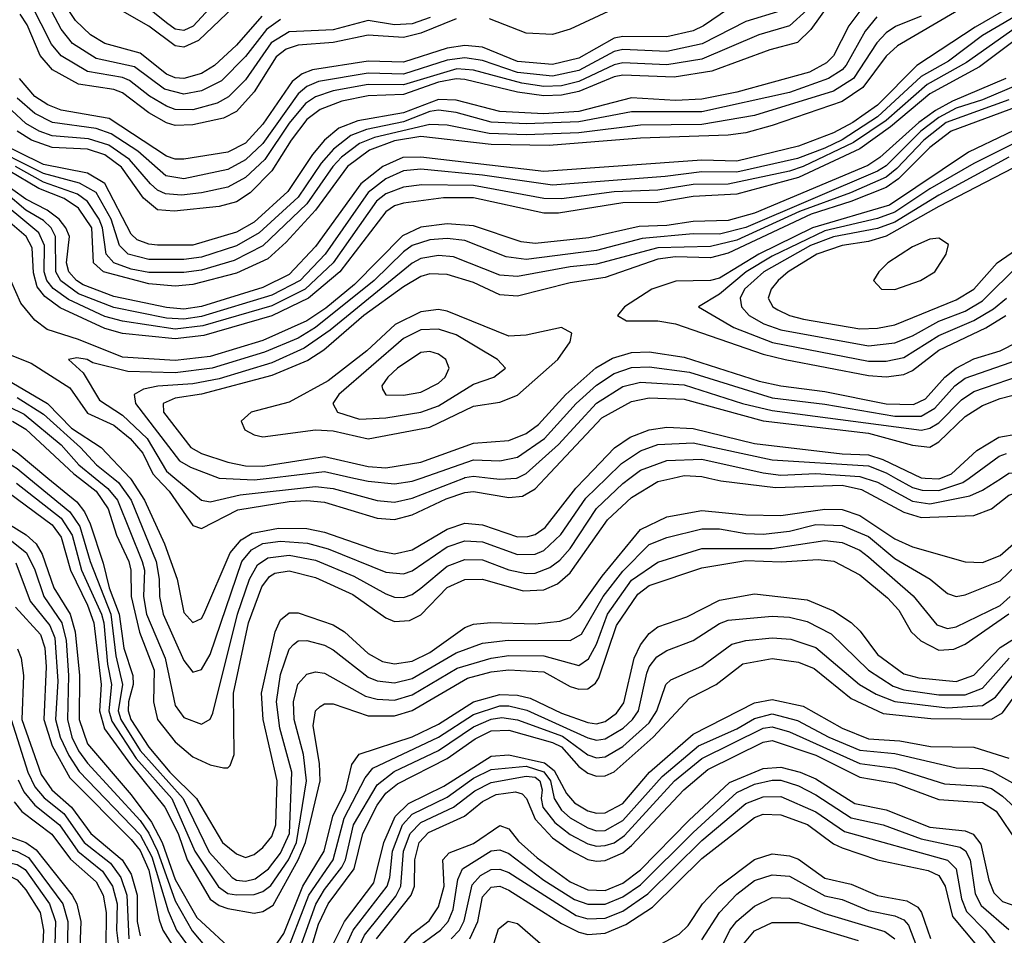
# Model space of a CAD drawing. Header units: inches. Extents: x 501365 to 657855, y 482276 to 547543.
# Tile 570 of 656: x 595536 to 597779, y 508958 to 511044. Entities that reach past the tile are written whole.
import ezdxf

# ---------------------------------------------------------------- set-up
doc = ezdxf.new("R2010")
doc.units = ezdxf.units.IN
doc.header["$MEASUREMENT"] = 0
doc.layers.add('A5590', color=7, linetype='Continuous')
doc.layers.add('A5591', color=7, linetype='Continuous')

msp = doc.modelspace()

# ---------------------------------------------------------------- linework, layer by layer
at = {"layer": 'A5590', "color": 5}
for points, elevation in [([(595556.4, 510000), (595650, 509923.2), (595673, 509890), (595696.4, 509810), (595743.4, 509690), (595754.8, 509594.8), (595769.8, 509530), (595760.3, 509470), (595766.2, 509450), (595810, 509379.2), (595907.9, 509270), (595967.4, 509147.4), (596019.9, 509090), (596030, 509084), (596050, 509081.7), (596072.6, 509087.4), (596102.9, 509110), (596130, 509145.4), (596150.3, 509190), (596155.5, 509330), (596128.1, 509430), (596121, 509490), (596130, 509552.2), (596149.8, 509610.2), (596159.4, 509620.6), (596170, 509628.9), (596190, 509629.7), (596230, 509619), (596250, 509608.5), (596330, 509546.4), (596350, 509538.2), (596390, 509533.8), (596430, 509543.4), (596530, 509601.7), (596590, 509623.7), (596648.9, 509631.1), (596790.2, 509629.8), (596815.8, 509644.2), (596864.9, 509730), (596910, 509788), (596970, 509848.7), (597010, 509864.7), (597090, 509884.2), (597130, 509884.6), (597190, 509873.7), (597230, 509872.1), (597290, 509879.3), (597350, 509894), (597410, 509891.9), (597470, 509867.2), (597530, 509816.6), (597610.1, 509770), (597650, 509737.1), (597670, 509730.5), (597690, 509734.3), (597770, 509765.8), (597843.3, 509836.7)], 3660), ([(595599.9, 510000), (595665.6, 509945.6), (595683.1, 509923.1), (595696.1, 509896.1), (595726.2, 509806.2), (595739.9, 509750), (595762.6, 509690), (595772.7, 509612.7), (595793.8, 509550), (595794.5, 509530), (595783.6, 509490), (595782.8, 509470), (595789.1, 509450), (595830, 509386.8), (595877.9, 509330), (595938.2, 509270), (595997.9, 509170), (596030, 509144), (596050, 509135.9), (596070, 509142.2), (596090, 509158.7), (596110, 509183.1), (596119.3, 509210), (596122.2, 509310), (596090.3, 509450), (596087, 509510), (596117.6, 509650), (596130, 509677.4), (596150, 509692.7), (596170, 509693), (596250, 509665.9), (596276.1, 509650), (596330, 509600.5), (596362.2, 509582.2), (596390, 509576.8), (596430, 509582.7), (596470, 509602.8), (596550, 509659.4), (596570, 509667), (596609, 509671), (596710, 509667.7), (596766.2, 509673.8), (596790, 509682), (596810, 509701.8), (596863.1, 509776.9), (596950, 509882.7), (597010, 509911.4), (597090, 509925.8), (597190, 509916.1), (597270, 509914.5), (597370, 509929.1), (597410, 509928.1), (597450, 509914.5), (597530, 509861.6), (597570, 509843), (597690, 509809.3), (597730, 509807.7), (597770, 509823.3), (597830, 509875.8)], 3680), ([(595671.7, 510000), (595709.9, 509970), (595737.5, 509930), (595755.9, 509870), (595784.5, 509810), (595789.1, 509790), (595789.6, 509730), (595808.8, 509648.8), (595842.4, 509562.4), (595840.2, 509490), (595849.9, 509450), (595890, 509399.1), (595930, 509364.8), (595970, 509346.6), (596000.4, 509339.7), (596010, 509339.8), (596015.1, 509344.9), (596024.7, 509370), (596022.6, 509510), (596057.4, 509670), (596087.7, 509752.3), (596104.6, 509775.4), (596116.8, 509783.2), (596150, 509788.6), (596210, 509773.5), (596294.9, 509734.9), (596370, 509681.4), (596390, 509673.6), (596424.1, 509675.9), (596450, 509688.3), (596510, 509750.8), (596550, 509769.1), (596590, 509769.8), (596682.8, 509742.8), (596730, 509745.5), (596760.9, 509759.1), (596790, 509784.1), (596875.2, 509904.8), (596930, 509955.8), (596990, 509992.5), (597024.3, 510000)], 3720), ([(595707.6, 510000), (595736.5, 509976.5), (595758.3, 509950), (595814.6, 509810), (595819.8, 509790), (595817.5, 509730), (595824.9, 509690), (595867, 509590), (595890, 509482), (595910, 509454.6), (595950, 509439.1), (595969.5, 509450.5), (595975.4, 509464.6), (596032, 509690), (596059.4, 509770), (596077.8, 509802.2), (596101.4, 509818.6), (596150, 509824), (596210, 509812.9), (596296.7, 509776.7), (596370, 509736.3), (596390, 509728.9), (596410, 509728.1), (596430, 509734.9), (596450, 509748.9), (596510, 509799.1), (596550, 509814.4), (596590, 509813.8), (596650, 509791.2), (596690, 509782.4), (596710, 509783.5), (596744, 509796), (596766.8, 509813.2), (596790, 509839.8), (596849.7, 509930.3), (596910, 509988), (596925.9, 510000)], 3740), ([(595748.5, 510000), (595761, 509990), (595789.6, 509950), (595846.5, 509810), (595853.7, 509770), (595854.3, 509730), (595862.9, 509690), (595910, 509584.5), (595930, 509557.9), (595950, 509563.7), (595970, 509598.4), (596042, 509810), (596063.5, 509836.5), (596090, 509850.8), (596130, 509856.2), (596191.7, 509851.7), (596238.5, 509838.5), (596370, 509786), (596410, 509781.6), (596430, 509788.8), (596510, 509843.2), (596550, 509857.1), (596590, 509854.6), (596670, 509825.6), (596710, 509826.7), (596730, 509835.2), (596768.8, 509871.2), (596826, 509954), (596872.8, 510000)], 3760), ([(595787.1, 510000), (595790, 509996.9), (595819.7, 509950), (595865.8, 509850), (595894.7, 509770), (595910, 509693.4), (595930, 509670.7), (595950, 509680.1), (595955.4, 509690), (596015.6, 509830), (596040.5, 509859.5), (596065.4, 509874.6), (596125.7, 509885.7), (596190, 509885), (596230, 509876.8), (596350, 509835.2), (596390, 509827.2), (596430, 509836.2), (596510, 509883.8), (596550, 509897), (596590, 509893.8), (596670, 509866.2), (596693.2, 509866.8), (596710, 509871.5), (596732.9, 509887.1), (596803.1, 509976.9), (596825.3, 510000)], 3780), ([(595848.3, 510000), (595876.1, 509970), (595930, 509891.8), (595950, 509885.1), (596032.7, 509927.3), (596150, 509946.3), (596190, 509949.1), (596230, 509944.9), (596350, 509908.9), (596390, 509905.5), (596430, 509916.1), (596507.2, 509952.8), (596550, 509967), (596570, 509969.3), (596650, 509955.4), (596681.1, 509958.9), (596710, 509975.1), (596733.4, 510000)], 3820), ([(595889.3, 510000), (595949.7, 509949.7), (595970, 509945.9), (596037.9, 509962.1), (596210, 509980.7), (596250, 509976), (596350, 509948.8), (596390, 509945.1), (596430, 509953.9), (596547.5, 510000)], 3840), ([(595990, 509999.9), (596070, 509996), (596103.8, 510000)], 3860), ([(596297.2, 510000), (596330, 509992.7), (596390, 509986.7), (596430, 509992.9), (596450.5, 510000)], 3860), ([(596608.5, 510000), (596630, 509997.4), (596667.6, 510000)], 3840), ([(597106.3, 510000), (597133.5, 509993.5), (597258.3, 509978.3), (597410, 509983.7), (597454.2, 509974.2), (597550, 509922.1), (597590, 509909.9), (597710, 509914.7), (597749.8, 509930.2), (597790, 509960.7), (597810, 509968), (597890, 509964.4), (597927.7, 509972.3), (597955.5, 509984.5), (597978, 510000)], 3720), ([(597461.2, 510000), (597490, 509990.8), (597570, 509947.2), (597610, 509941.2), (597700.5, 509959.5), (597730, 509972.7), (597772.7, 510000)], 3740), ([(597531.2, 510000), (597570, 509978.3), (597592.4, 509972.4), (597630, 509971.8), (597685.1, 509990), (597698.9, 510000)], 3760), ([(597598.9, 510000), (597630, 509998.2), (597634.5, 510000)], 3780), ([(595510, 509967.3), (595610, 509893.7), (595630, 509865.2), (595651.2, 509790), (595690.1, 509710.1), (595704.4, 509670), (595721.4, 509530), (595717.8, 509470), (595729.1, 509429.1), (595787.8, 509347.8), (595866.7, 509250), (595896.5, 509190), (595917.4, 509130), (595970, 509040.8), (595990, 509026.4), (596010, 509019.8), (596070, 509009), (596090, 509012.8), (596113, 509027), (596170.5, 509130), (596187.2, 509170), (596220, 509310), (596219, 509350), (596204.3, 509435.7), (596209.9, 509470), (596220.5, 509479.5), (596230, 509485.4), (596250, 509485.9), (596330, 509458.7), (596390, 509458.3), (596430, 509470.4), (596556.2, 509543.8), (596610, 509558.8), (596650, 509563.1), (596730, 509558.3), (596790, 509525.2), (596810, 509518.8), (596830, 509519.9), (596847.4, 509532.6), (596855, 509545), (596895.9, 509664.1), (596944.2, 509735.8), (596970, 509755), (597090, 509795.3), (597190, 509812.3), (597270.8, 509809.2), (597354.8, 509814.8), (597390.8, 509810.8), (597450, 509779.6), (597512.9, 509727.1), (597539, 509699), (597566.9, 509650), (597588.9, 509628.9), (597630, 509608.3), (597664.4, 509610), (597690, 509621.8), (597790, 509690.4)], 3620), ([(595528.3, 509988.3), (595630, 509908.9), (595655.3, 509870), (595676.8, 509790), (595722.2, 509690), (595727.3, 509670), (595736.1, 509576.1), (595745.2, 509530), (595739.1, 509470), (595745.9, 509445.9), (595801, 509361), (595882.3, 509270), (595935.1, 509150), (595988.8, 509068.8), (596010, 509053.5), (596030, 509050.2), (596070, 509051.7), (596090, 509058), (596108.2, 509071.8), (596148.3, 509130), (596166.6, 509170), (596189.2, 509310), (596182.1, 509370), (596161, 509450), (596159.8, 509490), (596169.8, 509530.2), (596190, 509553.1), (596210, 509558.3), (596230, 509555.5), (596323.4, 509503.4), (596350, 509496.1), (596390, 509494.4), (596430, 509506.3), (596532.8, 509567.2), (596610, 509590), (596650, 509595.6), (596730, 509595.4), (596810, 509573.2), (596832.1, 509587.9), (596850, 509621.3), (596875.4, 509690), (596930, 509767.4), (596990, 509808.2), (597090, 509839.7), (597250, 509839.6), (597370, 509858.1), (597410, 509853.2), (597450, 509835.5), (597470, 509820.3), (597571.3, 509731.4), (597625.3, 509665.3), (597650, 509657.2), (597670, 509661.3), (597770, 509710), (597792.6, 509730)], 3640), ([(595490, 509907.6), (595550.6, 509870.6), (595573.3, 509850), (595586.8, 509826.8), (595613.1, 509750), (595650.3, 509690), (595662, 509650), (595671.8, 509550), (595671.3, 509450), (595690, 509394.5), (595790, 509278.2), (595836.2, 509216.2), (595860, 509170), (595890, 509085.8), (595939, 508999), (596030, 508915.4)], 3580), ([(595510, 509862.7), (595550.8, 509830), (595570, 509791.3), (595590.7, 509730), (595631.6, 509670), (595641.7, 509630), (595647.2, 509550), (595644.5, 509450), (595654.8, 509410), (595670, 509378.5), (595690, 509350.2), (595810, 509219.8), (595830, 509191.2), (595849.8, 509149.8), (595890, 509036.9), (595928.6, 508968.6), (596028.2, 508850)], 3560), ([(595527, 509807), (595559.4, 509719.4), (595604, 509664), (595615.8, 509635.8), (595622.3, 509537.7), (595617.5, 509450), (595627.7, 509410), (595647.8, 509367.8), (595671.4, 509331.4), (595810, 509187.2), (595837, 509137), (595874.2, 509014.2), (595893.3, 508970), (595951, 508891)], 3540), ([(596110, 508923.2), (596137.3, 508962.7), (596180.7, 509070), (596229.4, 509150), (596249.2, 509230), (596279, 509290), (596292.8, 509347.2), (596308.9, 509371.1), (596430, 509410.3), (596490, 509439.4), (596569.9, 509490.1), (596630, 509506.9), (596670, 509505.8), (596698.9, 509498.9), (596770, 509464.8), (596830, 509442.8), (596850, 509440.5), (596870, 509445.6), (596895.8, 509464.2), (596912, 509488), (596935.5, 509590), (596950, 509620.1), (596970, 509645.6), (596990, 509661), (597056, 509684), (597130, 509722), (597210, 509736.6), (597330, 509722.9), (597390, 509697.9), (597430, 509671.3), (597450.9, 509650.9), (597490, 509598.4), (597550, 509554.3), (597584.9, 509544.9), (597670, 509536.4), (597710, 509550.7), (597770, 509614.4), (597841.1, 509658.9)], 3580), ([(595526.1, 509706.1), (595583.4, 509643.4), (595593.1, 509613.1), (595596.1, 509570), (595590.7, 509450), (595609.9, 509390), (595650, 509316.9), (595790, 509176.6), (595810, 509151.3), (595830, 509106.8), (595853.4, 508993.4), (595862, 508970), (595925.7, 508870)], 3520), ([(596137.2, 508902.8), (596194.7, 509050), (596249.8, 509130.2), (596274.8, 509225.2), (596322.9, 509317.1), (596340.7, 509339.3), (596490, 509409.6), (596570, 509461.7), (596630, 509481.1), (596650, 509481.4), (596691.5, 509471.5), (596830, 509408.3), (596850, 509403), (596870, 509405.6), (596910.5, 509430), (596932.3, 509450), (596945.7, 509470), (596964.8, 509555.2), (596970, 509570.1), (596987.2, 509592.8), (597010, 509606.9), (597070.4, 509629.6), (597130, 509668.5), (597150, 509676.6), (597250, 509685.6), (597290, 509683), (597330, 509673.6), (597385, 509645), (597470, 509562.2), (597526, 509526), (597550, 509517.9), (597630, 509506.5), (597690, 509506.5), (597730, 509521.1), (597790.2, 509589.8)], 3560), ([(596150, 508859.7), (596210.4, 509029.6), (596230, 509062.9), (596270, 509113.7), (596277.8, 509130), (596296.3, 509210), (596350, 509301.1), (596388.7, 509331.3), (596490, 509379.7), (596570, 509433.2), (596610, 509450.6), (596634.4, 509454.4), (596670, 509449.4), (596772.2, 509412.2), (596830, 509369.8), (596850, 509363), (596870, 509364.6), (596910, 509388.2), (596970, 509442.7), (596987.5, 509470), (597008.3, 509530), (597019.5, 509540.5), (597090, 509571.5), (597158.2, 509621.8), (597190, 509630), (597250, 509635.8), (597293.2, 509633.2), (597350, 509614.4), (597449.6, 509529.6), (597487.7, 509507.7), (597530, 509490.8), (597650, 509476.7), (597730, 509482), (597759, 509501), (597812.5, 509567.5)], 3540), ([(595530.9, 509610.9), (595538.9, 509590), (595544.1, 509550), (595540.4, 509450), (595584.7, 509324.7), (595608.6, 509290), (595653.8, 509250), (595697.9, 509190), (595769.4, 509130), (595790, 509097.6), (595803, 509050), (595803.5, 508990), (595810, 508957.3)], 3480), ([(596170.4, 508829.6), (596216.3, 508983.7), (596238.5, 509030), (596297.5, 509110), (596317.9, 509190), (596350, 509254.5), (596370, 509281.8), (596396.6, 509303.4), (596510, 509361.1), (596573.8, 509406.2), (596610, 509423.9), (596650, 509426), (596750, 509397.8), (596770, 509388), (596810, 509342.6), (596830, 509327.6), (596850, 509320.8), (596870, 509321.9), (596890, 509330.9), (596978.8, 509410), (597061.6, 509498.4), (597123, 509530), (597183.5, 509576.5), (597250, 509588.9), (597310, 509580.3), (597346, 509566), (597430, 509497.8), (597503.6, 509463.6), (597612.1, 509452.1), (597750, 509450.4), (597775, 509465), (597830, 509540.5)], 3520), ([(596250, 508938), (596275.5, 508990), (596342.5, 509077.6), (596365.8, 509170), (596391.2, 509228.8), (596421.7, 509258.4), (596502.1, 509297.9), (596610, 509366.5), (596650.3, 509369.7), (596731.3, 509351.3), (596753.9, 509333.9), (596781.4, 509281.4), (596800.1, 509260.1), (596830, 509242.1), (596850, 509236.7), (596870, 509237.5), (596910, 509258.9), (596970.5, 509330), (597070, 509416.3), (597210, 509488.3), (597250, 509495.7), (597320.7, 509480.7), (597409.7, 509430), (597470, 509405.6), (597541.4, 509401.4), (597611.2, 509388.8), (597710, 509387.3), (597790, 509362.1)], 3480), ([(594896.6, 508930), (594976.4, 509070), (595014.5, 509170), (595087.4, 509290), (595118.8, 509370), (595176.6, 509443.4), (595199, 509461), (595215.6, 509464.4), (595270, 509461.1), (595290, 509468), (595310, 509485.9), (595330, 509494.4), (595350, 509486.8), (595379.2, 509430), (595416.2, 509310), (595436.3, 509216.3), (595447.9, 509187.9), (595470, 509165.1), (595530, 509149.2), (595555.8, 509135.8), (595633.6, 509030), (595645.3, 508990), (595643.9, 508910)], 3360), ([(596268.6, 508911.4), (596295.6, 508970), (596372.9, 509070), (596379.3, 509090), (596385.2, 509150), (596408.1, 509210), (596430, 509234.1), (596510, 509272.7), (596570, 509316.6), (596610, 509336.4), (596690, 509343.4), (596730, 509331.1), (596745.4, 509310), (596753.9, 509270), (596770, 509243.6), (596790, 509226), (596830, 509203.1), (596850, 509196.7), (596870, 509197.2), (596910, 509219.7), (596999.5, 509320.5), (597082.2, 509390), (597170, 509428.9), (597210, 509452.4), (597250, 509462.9), (597307.8, 509447.8), (597379.7, 509410), (597450, 509379.9), (597530, 509372.6), (597670, 509339.6), (597730, 509338), (597751.9, 509331.9), (597810, 509299.2)], 3460), ([(594904, 508850), (595012.4, 509067.6), (595059, 509190), (595141.5, 509338.5), (595163.1, 509370), (595205.7, 509414.3), (595230, 509428.6), (595287.6, 509432.4), (595310, 509442.8), (595324.2, 509444.2), (595337.7, 509437.7), (595350, 509419.8), (595368.1, 509330), (595390, 509277.3), (595410, 509198.3), (595424.9, 509164.9), (595455.8, 509135.8), (595530, 509120), (595548.4, 509108.4), (595603.5, 509030), (595617.1, 508990), (595615.3, 508910)], 3340), ([(595516.2, 509450), (595553.9, 509330), (595570, 509296.6), (595591.7, 509271.7), (595636.2, 509236.2), (595682.7, 509170), (595742.4, 509122.4), (595765.9, 509090), (595779.6, 509050), (595784.7, 508950)], 3460), ([(596289.8, 508890), (596321.6, 508958.4), (596392.6, 509047.4), (596404.4, 509070), (596410.5, 509150), (596425.5, 509190), (596450, 509215.3), (596524.3, 509250), (596572.8, 509287.2), (596610, 509306.3), (596690, 509320.8), (596710, 509318.6), (596720.8, 509310), (596726.6, 509290), (596723.8, 509270), (596727.6, 509250), (596755.2, 509215.2), (596790, 509188.2), (596830, 509166.6), (596850, 509161.5), (596870, 509162.6), (596890, 509169.4), (596914, 509186), (597027.8, 509310), (597090, 509360.8), (597230, 509429.9), (597250, 509433), (597290, 509421.8), (597450, 509349.4), (597530, 509339.1), (597643.3, 509303.3), (597730, 509298.5), (597750, 509292.6), (597775.4, 509275.4), (597830, 509225.4)], 3440), ([(594994.8, 508950), (595044.4, 509055.6), (595081.4, 509170), (595098.7, 509210), (595170, 509322.7), (595230, 509382.8), (595248, 509392), (595310, 509400.2), (595323.2, 509390), (595331.6, 509370), (595334.2, 509310), (595388.7, 509170), (595403.1, 509143.1), (595421.2, 509121.2), (595445.7, 509105.7), (595510, 509094.5), (595530, 509085), (595550, 509062), (595582.5, 509010), (595590.2, 508970.2), (595586.9, 508906.9)], 3320), ([(596348.7, 508950), (596427.9, 509050), (596435.4, 509070), (596436, 509130), (596445.6, 509170), (596467.2, 509192.8), (596549.3, 509230), (596590, 509262.9), (596621.1, 509278.9), (596665.4, 509285.4), (596680.5, 509280.5), (596690.2, 509270.2), (596710, 509222.8), (596750, 509180.6), (596790, 509152.2), (596830, 509130.9), (596850, 509127), (596870, 509129.1), (596910, 509146.6), (596930, 509162.7), (597049.3, 509290), (597103.8, 509336.2), (597230, 509398.6), (597250, 509401.8), (597350, 509368.7), (597450, 509318.7), (597530, 509305.3), (597630, 509267.8), (597730, 509261), (597761, 509241), (597810, 509167.9)], 3420), ([(596402.8, 508930), (596430, 508961.6), (596468.6, 508991.4), (596490, 509023), (596502.8, 509070), (596500, 509130), (596514, 509146), (596570, 509167.8), (596630, 509208.9), (596650, 509201.3), (596672.5, 509172.5), (596714.7, 509134.7), (596790, 509080.4), (596830, 509061.7), (596870, 509060.3), (596910, 509077.2), (596950, 509107.2), (597060.2, 509219.8), (597153.2, 509306.8), (597230, 509338.7), (597270, 509341.3), (597313.9, 509330), (597350, 509314.9), (597438.6, 509258.6), (597510, 509244.4), (597610, 509204.9), (597690, 509196), (597708.5, 509188.5), (597725.7, 509165.7), (597743.7, 509083.7), (597755.4, 509055.4), (597775.5, 509035.5), (597810, 509023.2)], 3380), ([(595532.3, 509312.3), (595545.1, 509285.1), (595570, 509254.7), (595626.3, 509210), (595667.8, 509150), (595724.6, 509104.6), (595747.2, 509070), (595757.4, 509030), (595755.9, 508970), (595760, 508940)], 3440), ([(596434.3, 508925.7), (596494.7, 508970), (596512.1, 508990), (596523.2, 509016.8), (596534.4, 509085.6), (596544.5, 509110), (596610, 509151), (596630, 509153.1), (596650, 509145), (596730, 509084.1), (596799.8, 509039.8), (596830, 509029.4), (596870, 509029.2), (596910, 509045.9), (596950, 509073.5), (597070, 509192.4), (597170, 509283.6), (597210, 509302.4), (597250, 509311.6), (597270, 509311.6), (597310, 509298.9), (597350, 509278.6), (597430, 509226), (597503.3, 509210), (597590, 509177.9), (597678.8, 509158.8), (597690.9, 509150.9), (597701.2, 509130), (597713.1, 509053.1), (597726.4, 509026.4), (597790, 508971.3)], 3360), ([(596518.8, 508950), (596537.8, 508970), (596548.7, 508991.3), (596566.9, 509073.1), (596585.7, 509094.3), (596610, 509108.6), (596630, 509108.7), (596650, 509101.3), (596803.6, 509003.6), (596830, 508995.9), (596870, 508997.1), (596910, 509013.5), (596967, 509053), (597090, 509174), (597190, 509258.3), (597230, 509273.9), (597270, 509274.7), (597350, 509239.9), (597414.8, 509194.8), (597650, 509129.6), (597669.9, 509109.9), (597681.8, 509041.8), (597692.8, 509012.8), (597734.6, 508970), (597776.5, 508916.5)], 3340), ([(595522.7, 509262.7), (595540.3, 509240.3), (595608.8, 509188.8), (595651.8, 509131.8), (595710, 509080.5), (595725.9, 509050), (595732.5, 509010), (595732.3, 508930)], 3420), ([(596561.2, 508950), (596579.5, 508990), (596590, 509045.9), (596610, 509067.8), (596630, 509070.2), (596650, 509061.4), (596770, 508985.1), (596810, 508965.2), (596830, 508960.5), (596870, 508963), (596917.1, 508982.8), (596977.4, 509022.6), (597090, 509133.4), (597210, 509226.5), (597230, 509234), (597270, 509232.8), (597330.8, 509210.8), (597390, 509166.8), (597410, 509157.5), (597490.2, 509130.2), (597605.9, 509105.9), (597630, 509094.6), (597644.9, 509070), (597661, 509001), (597716, 508936)], 3320), ([(595490.9, 509190.9), (595550, 509169.6), (595573.1, 509153.1), (595655.6, 509050), (595666.1, 509030), (595674.7, 508990), (595672.9, 508930)], 3380), ([(596961.1, 508918.9), (597038.7, 508961.3), (597059, 508981), (597091.9, 509030), (597130, 509070.9), (597210, 509131), (597250, 509144), (597290, 509139.6), (597310, 509132), (597370, 509088.8), (597430, 509074.6), (597490, 509049.3), (597556.9, 509036.9), (597582.2, 509022.2), (597590.7, 509010.7), (597611.4, 508951.4)], 3280), ([(597090, 508948), (597130, 509010.7), (597170, 509052.3), (597210, 509083.5), (597250, 509096.4), (597290, 509092.8), (597370, 509048.2), (597410, 509039.6), (597470, 509014.8), (597530, 509002.6), (597550, 508993.3), (597561.1, 508981.1), (597603.9, 508870)], 3260), ([(597115.3, 508890), (597154, 508970), (597170, 508990.4), (597210, 509025.1), (597250, 509044.5), (597290, 509042.7), (597370, 509008.3), (597506.9, 508966.9), (597530, 508950)], 3240), ([(596610, 508919.2), (596626.6, 508973.4), (596649.1, 508990.9), (596670, 508984.9), (596733.9, 508930)], 3280), ([(597183.5, 508936.5), (597210, 508968.4), (597250, 508987.2), (597310, 508987.9), (597446.3, 508946.3)], 3220)]:
    msp.add_lwpolyline(points, dxfattribs=dict(at, elevation=elevation))
at = {"layer": 'A5591', "color": 5}
for points, elevation in [([(595997.5, 511102.5), (595930.7, 511029.3), (595910, 511019.5), (595890, 511023), (595870, 511037.1), (595690, 511182.5)], 3360), ([(597997.9, 511162.1), (597693.1, 510946.9), (597603.6, 510896.4), (597510, 510814.4), (597435.9, 510764.1), (597320.9, 510710), (597290, 510699.2), (597150, 510669.3), (597070, 510669), (596990, 510656.1), (596890, 510651.8), (596770, 510636.4), (596730, 510637.2), (596570, 510666.4), (596452.3, 510667.7), (596410, 510662.4), (596370, 510647.3), (596349, 510631), (596249.9, 510490), (596186, 510430), (596110, 510392.6), (595953.3, 510346.7), (595890, 510339.3), (595770, 510357.2), (595730, 510367.8), (595646.6, 510406.6), (595611.8, 510431.8), (595597.5, 510450), (595591.6, 510470), (595591.9, 510530), (595578.9, 510558.9), (595470, 510649.2)], 3760), ([(597410, 511121.8), (597338.2, 511021.9), (597307.9, 510992.2), (597244.8, 510975.2), (597113.1, 510926.9), (597026.8, 510913.2), (596910, 510918), (596890, 510914.1), (596810, 510880.3), (596770, 510872.3), (596730, 510870.9), (596670, 510878.8), (596550, 510908.2), (596530, 510909.4), (596490, 510901.6), (596410, 510873.7), (596330, 510870.7), (596270, 510858.7), (596220.1, 510839.9), (596190, 510816.6), (596154, 510770), (596110, 510699.8), (596061.2, 510650), (596030, 510629.2), (595990, 510618.7), (595888, 510608), (595850, 510611.3), (595817.7, 510637.7), (595767.9, 510707.9), (595730, 510736.2), (595690, 510749.1), (595610, 510753), (595562.6, 510770), (595530, 510790)], 3580), ([(596087.4, 511052.6), (596030, 510986.4), (595979.8, 510940.2), (595950, 510921.5), (595910, 510910.1), (595890, 510911.8), (595870, 510920.5), (595810, 510967.6), (595730, 510990), (595697, 511010), (595662.6, 511042.6), (595610, 511123.1)], 3420), ([(597715.5, 511090), (597535.6, 510984.4), (597510, 510961), (597456.7, 510890), (597410, 510857.8), (597250, 510803.5), (597190, 510786.5), (597150, 510780.8), (596950, 510774.4), (596742.5, 510757.5), (596610, 510760.1), (596450, 510778), (596390, 510768.1), (596332.8, 510747.2), (596283, 510710), (596209.8, 510610.2), (596142.6, 510537.4), (596100.8, 510499.2), (596030, 510467), (595930, 510440.7), (595890, 510437.3), (595830, 510442.8), (595726.6, 510470), (595703.9, 510490), (595699.8, 510570), (595670, 510614.6), (595637.1, 510637.1), (595579.5, 510659.5), (595510, 510701)], 3680), ([(596130, 511044.9), (596097.9, 511022.1), (596050, 510960.3), (595995.2, 510904.8), (595950, 510882), (595910, 510874.6), (595865.7, 510885.7), (595797, 510937), (595710, 510956.1), (595656.3, 510990), (595630, 511022.7), (595590, 511099.6)], 3440), ([(596055.6, 511104.4), (595942.8, 510997.2), (595910, 510981.6), (595890, 510984.9), (595830, 511029.8), (595770, 511063.6)], 3380), ([(597454.4, 511070), (597425.3, 511030), (597390, 510961.8), (597374.2, 510945.8), (597335.4, 510924.6), (597170, 510879.2), (597090, 510863.3), (597030, 510860.2), (596930, 510866), (596810, 510834.8), (596730, 510829.5), (596630, 510835.3), (596530, 510861.1), (596490, 510862.5), (596410, 510831.9), (596306, 510814), (596263.2, 510796.8), (596230.4, 510769.6), (596203, 510737), (596146.8, 510653.2), (596070, 510583.3), (596030, 510559.9), (595930, 510530.9), (595850, 510530.5), (595830, 510532.6), (595803.1, 510543.1), (595790, 510555.8), (595730, 510670.9), (595690, 510694.7), (595590, 510714.5), (595477.1, 510770)], 3620), ([(597786.3, 511070), (597712.8, 511027.2), (597580.1, 510939.9), (597490, 510849.7), (597434, 510810), (597390, 510786.4), (597310, 510756.1), (597170, 510722.1), (597090, 510724.5), (596730, 510698.5), (596450, 510731.4), (596408.7, 510730), (596362.8, 510710), (596313.3, 510670), (596210, 510527.7), (596150, 510464.1), (596090, 510433.9), (595950, 510391), (595910, 510385), (595870, 510388.3), (595750, 510413.8), (595680.1, 510440.1), (595664.9, 510450), (595647.4, 510470), (595642.6, 510490), (595648.8, 510550), (595640.7, 510570), (595625.3, 510590), (595598.4, 510610), (595550, 510635), (595490, 510677.8)], 3720), ([(597330, 511067), (597290, 511030), (597219.8, 511010), (597090, 510954.5), (597010, 510941.6), (596910, 510945.9), (596890, 510941.7), (596810, 510903.7), (596770, 510893.8), (596730, 510892.4), (596679.6, 510899.6), (596570, 510929.3), (596531.9, 510931.9), (596410, 510895.8), (596330, 510896.3), (596250, 510882), (596210, 510868.8), (596186.9, 510853.1), (596150, 510808.7), (596094.1, 510725.9), (596050, 510684.7), (596010, 510662.5), (595950.2, 510649.8), (595904.5, 510644.5), (595867.7, 510647.7), (595850, 510655.5), (595833.4, 510670), (595786.1, 510726.1), (595738.7, 510758.7), (595692.6, 510772.6), (595610, 510779.6), (595580.1, 510790), (595550, 510808.1), (595507.2, 510847.2)], 3560), ([(597170, 511081.6), (597094, 511030), (597070, 511018.7), (597010, 511005.4), (596910, 511006), (596890, 511002.2), (596810, 510956.8), (596750, 510942), (596670, 510948.8), (596590, 510981.5), (596550, 510985.4), (596510, 510979), (596410, 510947.5), (596330, 510949.7), (596202.9, 510930), (596179, 510921), (596156.8, 510903.2), (596090, 510806.2), (596050, 510763.1), (596010, 510742.7), (595910, 510726.5), (595890, 510726.8), (595870, 510733.3), (595739.2, 510819.2), (595630, 510838.1), (595599.9, 510850), (595570, 510869.6), (595535, 510910)], 3520), ([(596471, 511049), (596430, 511034.6), (596390, 511032.4), (596330, 511042.1), (596250, 511021.3), (596150, 511016.3), (596108.7, 510991.3), (596050, 510907.5), (596011.6, 510868.4), (595985.6, 510854.4), (595930, 510838.8), (595890, 510839.7), (595870, 510846.9), (595831.1, 510870), (595785.9, 510905.9), (595770, 510912.6), (595690, 510926.4), (595630, 510961.6), (595608.1, 510988.1), (595561.4, 511081.4)], 3460), ([(597488.9, 511051.1), (597461.9, 511018.1), (597419, 510941), (597410, 510929.7), (597378.4, 510910), (597290, 510878.1), (597090, 510834.7), (596930, 510834.4), (596810, 510811.2), (596690, 510806.8), (596610, 510811), (596530, 510832.7), (596490, 510838), (596470, 510834.8), (596410, 510811.8), (596325.8, 510794.2), (596290, 510780.4), (596250.9, 510749.1), (596222.9, 510717.1), (596170, 510640.2), (596081.4, 510558.6), (596030, 510529.2), (595950, 510502.9), (595910, 510497.6), (595830, 510498.3), (595782.6, 510510), (595763.2, 510530), (595743.8, 510590), (595710, 510650.3), (595671.8, 510671.8), (595590, 510694.2), (595450, 510763.8)], 3640), ([(597800.7, 511050), (597730, 511008), (597652.3, 510950), (597590, 510915.1), (597490, 510822.9), (597410, 510770.7), (597370, 510751.6), (597308.2, 510728.2), (597170, 510696.6), (597090, 510698), (597006.8, 510686.8), (596750, 510666.9), (596590, 510690), (596450, 510703.7), (596410, 510700.1), (596370, 510681.7), (596329.6, 510650.4), (596231.6, 510510), (596174.6, 510450), (596110, 510416.6), (595950, 510367.9), (595910, 510362.3), (595870, 510364.2), (595750, 510388.9), (595670, 510419.9), (595629.5, 510449.5), (595617.9, 510470), (595617.1, 510550), (595607.1, 510570), (595590, 510587.1), (595550, 510610.6), (595503.4, 510650)], 3740), ([(597590, 511052.3), (597531.4, 511028.6), (597510, 511014.1), (597488.7, 510991.3), (597435.6, 510910), (597390, 510881.5), (597210, 510825.9), (597090, 510805.8), (596950, 510803.8), (596810, 510786.7), (596690, 510782.2), (596605.1, 510785.1), (596510, 510804.1), (596470, 510805.4), (596344.2, 510775.8), (596310, 510761.9), (596269.2, 510730.8), (596249.2, 510710), (596190, 510625), (596090, 510529.4), (596024.5, 510495.5), (595950, 510473.7), (595910, 510468.3), (595830, 510468.5), (595790, 510475.7), (595750.2, 510490.2), (595733, 510510), (595724.6, 510570), (595717, 510590), (595690.3, 510630.3), (595667, 510647), (595590, 510674.1), (595526.3, 510710)], 3660), ([(597270, 511064.7), (597190, 511040.3), (597091, 510989), (597010, 510971.9), (596910, 510976.4), (596890, 510971.4), (596810, 510928.5), (596750, 510915.3), (596670, 510923.7), (596590, 510951.4), (596550, 510957.5), (596510, 510951.9), (596410, 510920.4), (596330, 510922.4), (596216.9, 510903.1), (596190, 510892.2), (596170, 510875.6), (596090, 510762.3), (596050, 510724.7), (596010, 510702.7), (595910, 510681.9), (595868.7, 510688.8), (595804.7, 510744.7), (595744.3, 510784.3), (595710, 510796.2), (595610.2, 510810.2), (595570, 510830.5), (595530, 510865.7)], 3540), ([(596530, 511046.5), (596450, 511013.9), (596410, 511003.3), (596330, 511008.9), (596250, 510992), (596170, 510986.3), (596143, 510977), (596120.3, 510959.7), (596070, 510879.7), (596030, 510835), (595999.7, 510820.2), (595930, 510804.4), (595890, 510803.5), (595870, 510808.9), (595830, 510832.1), (595770, 510877.6), (595750, 510884.9), (595670, 510897.4), (595610.1, 510930.1), (595582.6, 510962.6), (595552.5, 511032.5), (595537.1, 511057.1)], 3480), ([(596876.8, 511063.2), (596790, 511022.4), (596750, 511010.7), (596690, 511013.3), (596606.1, 511046.1)], 3480), ([(597820, 511010), (597722.9, 510937.1), (597610, 510875.2), (597519.8, 510800.2), (597450, 510750), (597310, 510684.7), (597170, 510646.6), (597070, 510641.1), (596990, 510627.5), (596910, 510626.7), (596763.1, 510603.1), (596730, 510603.6), (596570, 510638.7), (596501.7, 510638.3), (596410, 510626.5), (596390, 510620.1), (596370, 510606.7), (596265.4, 510470), (596194, 510410), (596110, 510369.3), (595955.2, 510324.8), (595890, 510317.1), (595770, 510329.6), (595730, 510340.6), (595628, 510388), (595593.3, 510413.3), (595575.3, 510435.3), (595567.3, 510467.3), (595564.4, 510524.4), (595550.7, 510550), (595470, 510618.6)], 3780), ([(597782.7, 510910), (597661.1, 510858.9), (597622.3, 510837.7), (597584.7, 510810), (597495.8, 510730), (597468.3, 510711.7), (597210, 510603.2), (597150, 510586.8), (597070, 510584.7), (597010, 510575.1), (596947.1, 510572.9), (596832.6, 510547.4), (596710, 510534.4), (596678.4, 510538.4), (596570, 510574.4), (596510, 510578.8), (596450, 510571.4), (596407.9, 510552.1), (596298.9, 510441.1), (596233.1, 510386.9), (596190, 510358), (596090, 510313.3), (595970, 510277.2), (595890, 510267.7), (595770, 510275.8), (595670, 510315.8), (595598.6, 510338.6), (595570, 510360), (595538.3, 510398.3), (595515.4, 510450)], 3820), ([(597810, 510896.1), (597730, 510861.4), (597670, 510842.4), (597630, 510821.4), (597589.1, 510790), (597510, 510711.6), (597490, 510699.1), (597190, 510570.9), (597130, 510555.7), (597070, 510556.3), (596954.2, 510545.8), (596850, 510518.7), (596690, 510498.2), (596644, 510504), (596550, 510541.4), (596510, 510545.7), (596470, 510542.7), (596430, 510530), (596410, 510515.2), (596343.5, 510450), (596210, 510343), (596170, 510318.9), (596093.4, 510286.6), (595974.4, 510250), (595890, 510239.7), (595782.4, 510242.4), (595702.2, 510262.2), (595689.6, 510270), (595665.9, 510274.1), (595646.7, 510270), (595680.1, 510240.1), (595717.2, 510177.2), (595770, 510143.2), (595826.3, 510090), (595870, 510016.1), (595889.3, 510000)], 3840), ([(597954.9, 510865.1), (597697.7, 510742.3), (597518, 510622), (597342.4, 510570), (597220.3, 510510), (597130, 510455.7), (597110, 510450.4), (597031.2, 510448.8), (596976.2, 510430), (596914.2, 510390), (596897.6, 510370), (596918.2, 510358.2), (596990, 510358.3), (597030, 510351.2), (597230, 510282.6), (597280.2, 510270), (597470, 510233.5), (597510, 510230.6), (597550, 510235.9), (597570, 510245.4), (597630, 510291.5), (597737.5, 510342.5), (597782.8, 510370)], 3920), ([(597790, 510861.9), (597647.1, 510810), (597596, 510770), (597534.7, 510705.3), (597510, 510685.7), (597429.2, 510650), (597312.8, 510607.2), (597170, 510541.6), (597110, 510527.2), (596990, 510524.6), (596850, 510487.4), (596790, 510481.3), (596670, 510459), (596630, 510462.3), (596524.2, 510504.2), (596490, 510507.3), (596450, 510500.4), (596430, 510489.8), (596242.8, 510337.2), (596184.2, 510295.8), (596110, 510262.7), (595990, 510226.2), (595930, 510214.8), (595850.6, 510209.4), (595817.4, 510202.6), (595796.5, 510190), (595799.3, 510170), (595899.6, 510039.6), (595924.5, 510024.5), (595990, 509999.9)], 3860), ([(597810, 510846.3), (597658.3, 510790), (597610, 510753.2), (597538.5, 510681.5), (597510, 510662.3), (597429.7, 510630.3), (597338.9, 510601.1), (597150, 510512.2), (597110, 510501.4), (597030, 510504.1), (596990, 510498.9), (596870, 510457), (596790, 510444.4), (596670, 510414.6), (596630, 510417.7), (596570, 510445.2), (596510, 510463.8), (596470, 510465.2), (596450, 510459.4), (596410, 510435.6), (596320, 510370), (596229, 510291), (596192.5, 510267.5), (596110, 510233.8), (595950, 510190.9), (595890, 510181.8), (595862.4, 510170), (595863.6, 510150), (595925.5, 510070), (595950, 510055.8), (596010, 510036), (596050, 510028), (596090, 510027.2), (596230, 510049.5), (596330, 510026.6), (596370, 510023.6), (596450, 510036.5), (596570, 510079.7), (596650, 510085.6), (596690, 510101.6), (596718, 510122), (596780.5, 510190), (596848.9, 510251.1), (596886.8, 510273.2), (596930, 510285.7), (596970, 510287.8), (597050, 510275.8), (597221, 510221), (597269.8, 510209.8), (597370, 510197.4), (597510, 510169.3), (597572.7, 510167.3), (597599.6, 510180.4), (597643.9, 510230), (597670, 510250.4), (597710, 510271.4), (597770, 510290.2), (597810, 510310.5)], 3880), ([(597958.9, 510841.1), (597710, 510716.5), (597610, 510658.8), (597530, 510605.6), (597490, 510591.1), (597370, 510563), (597250, 510505.3), (597191.3, 510470), (597130, 510418.8), (597082.4, 510390), (597163.3, 510343.3), (597250.8, 510309.2), (597470, 510266), (597510, 510266.1), (597550, 510274.8), (597630, 510324.5), (597710, 510358.8), (597754.8, 510385.2), (597784.2, 510410)], 3940), ([(597790, 510730.7), (597630, 510644.6), (597530, 510583.2), (597490, 510568.8), (597390, 510549.6), (597337.6, 510530), (597231.6, 510470), (597187.3, 510430), (597177.7, 510410), (597180.5, 510390), (597197.9, 510370), (597231.3, 510351.3), (597270, 510337.8), (597470, 510300.9), (597530, 510308.4), (597570, 510324.1), (597630, 510357.8), (597690, 510380.6), (597730, 510403.8), (597813.5, 510486.5)], 3960), ([(597884.2, 510750), (597630, 510618.5), (597510, 510551.2), (597470, 510539), (597410, 510529.8), (597351.9, 510510), (597286.8, 510470), (597264.3, 510450), (597247.9, 510430), (597241.2, 510410), (597252.1, 510390), (597263.2, 510383.2), (597289.5, 510370), (597321.8, 510361.8), (597450, 510339.6), (597490, 510341.4), (597530, 510349.4), (597670, 510406), (597709.6, 510430), (597763.1, 510490), (597878.3, 510570)], 3980), ([(595510, 510282.3), (595562.1, 510262.1), (595650, 510205.6), (595690, 510148.2), (595750, 510120.6), (595787.6, 510090), (595816.6, 510056.6), (595839, 510010), (595848.3, 510000)], 3820), ([(596450.5, 510000), (596570, 510041.2), (596630, 510039), (596670, 510047.9), (596731.4, 510090), (596803.9, 510170), (596850, 510211.6), (596890, 510237.9), (596930, 510252.1), (596970, 510253.5), (597061.6, 510241.6), (597250, 510182.6), (597370, 510168.7), (597530, 510141.4), (597590, 510140.9), (597621.1, 510158.9), (597666.3, 510210), (597690, 510227.6), (597810, 510269.3)], 3860), ([(596667.6, 510000), (596670, 510000.2), (596690, 510010.6), (596763.5, 510076.5), (596850, 510170.5), (596910, 510208.4), (596950, 510218.1), (597050, 510212.1), (597182.4, 510170), (597250, 510153.8), (597590.9, 510109.1), (597610, 510113.5), (597630, 510126), (597681.8, 510178.2), (597710, 510197.1), (597838.5, 510241.5)], 3840), ([(595517.5, 510217.5), (595599.2, 510170), (595653.9, 510113.9), (595721.6, 510070), (595787.1, 510000)], 3780), ([(596733.4, 510000), (596862.4, 510137.6), (596930, 510174.7), (596970, 510182.8), (597050, 510179.8), (597230, 510130.3), (597470, 510102.2), (597570, 510074.7), (597610, 510070.7), (597630, 510082.5), (597690, 510140.2), (597730, 510165.4), (597770, 510181.4), (597870, 510207.3)], 3820), ([(595530, 510183.5), (595590, 510145.4), (595674, 510070), (595710.8, 510030), (595748.5, 510000)], 3760), ([(595510, 510162.9), (595545.9, 510145.9), (595630, 510075.7), (595670.6, 510030), (595707.6, 510000)], 3740), ([(595519.2, 510130), (595550, 510111.3), (595659, 510010), (595671.7, 510000)], 3720), ([(596825.3, 510000), (596891.2, 510068.8), (596927, 510093), (596970.1, 510109.9), (597010, 510116.3), (597070, 510113.2), (597210, 510079.1), (597410, 510055.4), (597470, 510053.1), (597502.5, 510042.5), (597590, 510000.5), (597598.9, 510000)], 3780), ([(597634.5, 510000), (597658.8, 510010), (597716.9, 510063.1), (597767, 510093), (597810, 510101.1)], 3780), ([(596872.8, 510000), (596906.7, 510033.3), (596950, 510061.9), (596990, 510076.3), (597070, 510080.4), (597250, 510041.2), (597470, 510028.1), (597510, 510011.8), (597531.2, 510000)], 3760), ([(595245.5, 510000), (595290, 510017.7), (595401, 510039), (595470, 510070.5), (595490, 510074.8), (595510, 510070.9), (595530, 510057.9), (595599.9, 510000)], 3680), ([(595345.4, 510000), (595410, 510010.5), (595470, 510036.2), (595490, 510039.5), (595510, 510034.3), (595530, 510021.7), (595556.4, 510000)], 3660), ([(596925.9, 510000), (596950, 510018.1), (597010, 510040.3), (597090, 510043.2), (597230, 510011.6), (597270, 510006.6), (597350, 510010.2), (597450, 510003.5), (597461.2, 510000)], 3740), ([(597698.9, 510000), (597767.7, 510050), (597784.1, 510056)], 3760), ([(596103.8, 510000), (596230, 510015), (596297.2, 510000)], 3860), ([(597772.7, 510000), (597790, 510011), (597810, 510012.1), (597872.3, 510000)], 3740), ([(596547.5, 510000), (596550, 510001), (596570, 510004.6), (596608.5, 510000)], 3840), ([(597024.3, 510000), (597050, 510005.6), (597090, 510003.9), (597106.3, 510000)], 3720)]:
    msp.add_lwpolyline(points, dxfattribs=dict(at, elevation=elevation))
for points, elevation in [([(597630, 510546.6), (597610, 510544), (597570, 510526.9), (597514.1, 510490), (597493.1, 510470), (597481.2, 510450), (597499.6, 510430), (597530, 510429.2), (597588.5, 510450), (597620.9, 510470), (597647.1, 510510), (597652.3, 510532.3)], 4020), ([(596490, 510383.8), (596450, 510378.8), (596391.5, 510350), (596326.9, 510290), (596238.6, 510221.4), (596150, 510172.9), (596063, 510150), (596040.2, 510130), (596048.7, 510110), (596070, 510098.4), (596090, 510094.1), (596210, 510110.2), (596250, 510107.5), (596330, 510089.5), (596470, 510115.7), (596570, 510163.7), (596630, 510172.9), (596670, 510189), (596762.2, 510270), (596789.9, 510310), (596794.1, 510330), (596770, 510342.8), (596690, 510325.6), (596650, 510323), (596510, 510379.9)], 3920), ([(596490, 510339.2), (596450, 510337.8), (596410, 510317.7), (596262.9, 510190), (596248.9, 510170), (596260.1, 510150), (596310, 510134.2), (596370, 510137.1), (596450, 510149.8), (596490, 510164.5), (596570, 510213.7), (596616.4, 510230), (596642.4, 510250), (596624.4, 510270), (596530, 510326)], 3940), ([(596470, 510288.5), (596450, 510286.3), (596396.9, 510250), (596374.6, 510230), (596361.1, 510210), (596362.3, 510202.3), (596369.8, 510189.8), (596410, 510188.5), (596450, 510195.9), (596490, 510216.1), (596505.1, 510230), (596514.1, 510250), (596507, 510270), (596490, 510281.9)], 3960)]:
    msp.add_lwpolyline(points, close=True, dxfattribs=dict(at, elevation=elevation))

doc.saveas('drawing.dxf')
